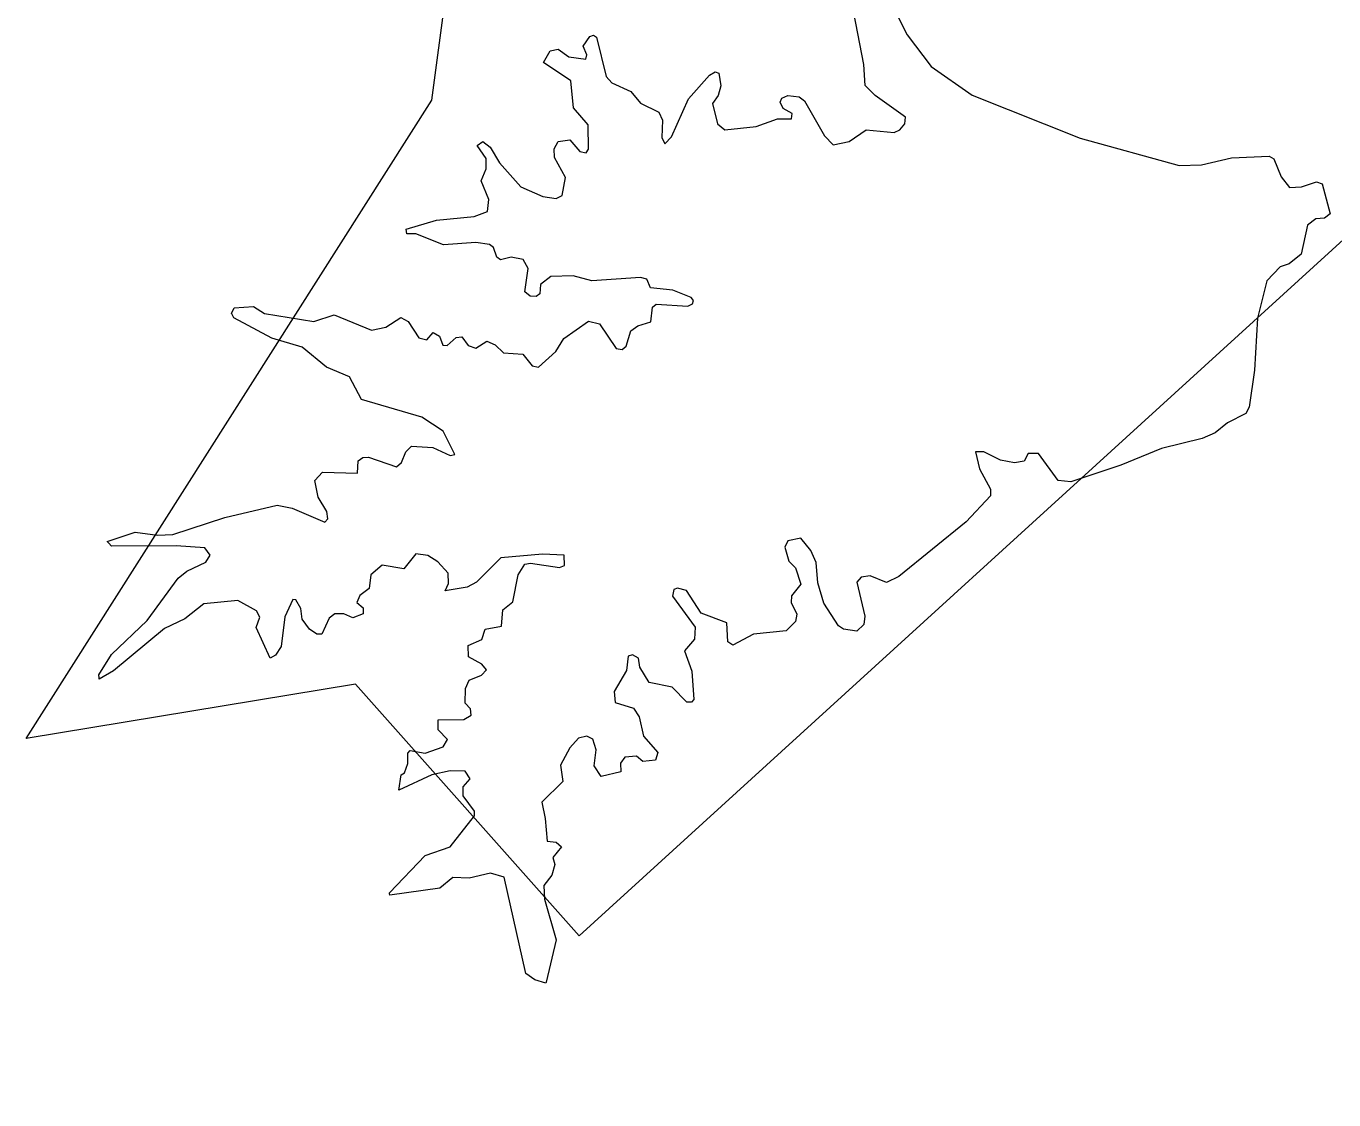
# Model space of a CAD drawing. Extents: x 553962 to 842807, y 8883888 to 9032388.
# Drawn here: x 798790 to 799608, y 9016604 to 9017276 of the extents above; entities that cross this region are included whole.
import ezdxf

# ---------------------------------------------------------------- set-up
doc = ezdxf.new("R2010")
doc.units = 0
doc.header["$LTSCALE"] = 200
doc.layers.add('25', color=7, linetype='Continuous', lineweight=13)
doc.layers.add('8', color=7, linetype='Continuous', lineweight=13)

msp = doc.modelspace()

# ---------------------------------------------------------------- linework, layer by layer
at = {"layer": '25'}
for points in [[(799327.4, 9017298.1), (799341.2, 9017270.1), (799356.3, 9017250.3), (799382, 9017232.4), (799449.5, 9017205.5), (799511.5, 9017188.3), (799525.6, 9017188.7), (799544.3, 9017193.1), (799567.9, 9017194.2), (799570.8, 9017192.5), (799575.3, 9017181.2), (799580.6, 9017174.7), (799588.1, 9017175.1), (799597.4, 9017178.2), (799601.1, 9017176.9), (799606.1, 9017158.1), (799602.5, 9017155.5), (799597, 9017154.9), (799591.9, 9017151.1), (799587.8, 9017132.8), (799580.4, 9017126.9), (799574.7, 9017124.9), (799566.4, 9017116.2), (799560.5, 9017092.9), (799558.7, 9017060.2), (799555.3, 9017037.2), (799553.2, 9017033.2), (799541.7, 9017027.2), (799534.1, 9017021.1), (799526, 9017017.5)], [(799327.4, 9017298.1), (799341.2, 9017270.1), (799356.3, 9017250.3), (799382, 9017232.4), (799449.5, 9017205.5), (799511.5, 9017188.3), (799525.6, 9017188.7), (799544.3, 9017193.1), (799567.9, 9017194.2), (799570.8, 9017192.5), (799575.3, 9017181.2), (799580.6, 9017174.7), (799588.1, 9017175.1), (799597.4, 9017178.2), (799601.1, 9017176.9), (799606.1, 9017158.1), (799602.5, 9017155.5), (799597, 9017154.9), (799591.9, 9017151.1), (799587.8, 9017132.8), (799580.4, 9017126.9), (799574.7, 9017124.9), (799566.4, 9017116.2), (799560.5, 9017092.9), (799558.7, 9017060.2), (799555.3, 9017037.2), (799553.2, 9017033.2), (799541.7, 9017027.2), (799534.1, 9017021.1), (799526, 9017017.5)], [(799138.6, 9017263), (799142.6, 9017269.2), (799144.9, 9017270), (799146.8, 9017268.8), (799153, 9017244.1), (799156.4, 9017240.1), (799168.3, 9017234.6), (799174.3, 9017227.3), (799185.8, 9017221.8), (799188.2, 9017216.7), (799187.8, 9017205.9), (799189.6, 9017201.9), (799193.8, 9017206.3), (799204.4, 9017230.1), (799217.6, 9017245), (799221.2, 9017247.1), (799223.5, 9017246.2), (799224.6, 9017238.2), (799223.1, 9017232.2), (799219.5, 9017227.1), (799219.5, 9017227.1), (799222.5, 9017214.4), (799227.1, 9017210.8), (799246.8, 9017212.7), (799260.1, 9017217.6), (799269, 9017217.6), (799269.4, 9017221), (799263.7, 9017224), (799261.8, 9017228), (799262.8, 9017230.5), (799266.7, 9017232.2), (799273.8, 9017231.4), (799277.1, 9017228.8), (799289.6, 9017206.9), (799294.9, 9017201.4), (799304.9, 9017203.5), (799315.7, 9017210.6), (799333.1, 9017209.1), (799336.8, 9017210.6), (799339.9, 9017214.4), (799340.2, 9017218.6), (799321.2, 9017232.2), (799315.1, 9017238.4), (799314.2, 9017251.7), (799306.6, 9017290.4)], [(799138.6, 9017263), (799142.6, 9017269.2), (799144.9, 9017270), (799146.8, 9017268.8), (799153, 9017244.1), (799156.4, 9017240.1), (799168.3, 9017234.6), (799174.3, 9017227.3), (799185.8, 9017221.8), (799188.2, 9017216.7), (799187.8, 9017205.9), (799189.6, 9017201.9), (799193.8, 9017206.3), (799204.4, 9017230.1), (799217.6, 9017245), (799221.2, 9017247.1), (799223.5, 9017246.2), (799224.6, 9017238.2), (799223.1, 9017232.2), (799219.5, 9017227.1), (799219.5, 9017227.1), (799222.5, 9017214.4), (799227.1, 9017210.8), (799246.8, 9017212.7), (799260.1, 9017217.6), (799269, 9017217.6), (799269.4, 9017221), (799263.7, 9017224), (799261.8, 9017228), (799262.8, 9017230.5), (799266.7, 9017232.2), (799273.8, 9017231.4), (799277.1, 9017228.8), (799289.6, 9017206.9), (799294.9, 9017201.4), (799304.9, 9017203.5), (799315.7, 9017210.6), (799333.1, 9017209.1), (799336.8, 9017210.6), (799339.9, 9017214.4), (799340.2, 9017218.6), (799321.2, 9017232.2), (799315.1, 9017238.4), (799314.2, 9017251.7), (799306.6, 9017290.4)], [(798918.6, 9017095.6), (798918.5, 9017095.8), (798920, 9017099.2), (798932.2, 9017100.2), (798939, 9017095.8), (798969.9, 9017090.8), (798982.7, 9017095), (799006, 9017085.2), (799015.1, 9017087.1), (799024.3, 9017093.3), (799029, 9017090.7), (799035.7, 9017080.6), (799040.6, 9017079.3), (799044.7, 9017083.9), (799048.7, 9017081.6), (799050.7, 9017075.9), (799053.4, 9017075.7), (799059.1, 9017080.8), (799062.6, 9017081.2), (799062.6, 9017081.2), (799066.5, 9017075.7), (799071.4, 9017074), (799078.2, 9017078.4), (799083.5, 9017076.1), (799088.6, 9017071.2), (799100.7, 9017070.2), (799106.5, 9017062.9), (799110.6, 9017062.1), (799121.4, 9017071.9), (799126.5, 9017080.1), (799141.9, 9017090.9), (799148.8, 9017089.2), (799159.2, 9017073.8), (799163, 9017073.3), (799165.5, 9017075.2), (799168.3, 9017084.8), (799172.8, 9017088), (799180.8, 9017090.6), (799181.9, 9017099.6), (799184.2, 9017101.6), (799204, 9017100.3), (799207, 9017101.8), (799207.6, 9017103.9), (799206.1, 9017105.8), (799194.6, 9017110.3), (799180.6, 9017111.8), (799178.3, 9017117.3), (799174.3, 9017118.3), (799144, 9017116.2), (799132.2, 9017119.4), (799118.2, 9017118.8), (799111.8, 9017113.9), (799111.3, 9017108), (799109.2, 9017106.3), (799105.4, 9017106.5), (799102, 9017109.3), (799104.2, 9017124), (799100.9, 9017129.6), (799093.5, 9017130.9), (799086.7, 9017129.4), (799084.4, 9017130.9), (799082.5, 9017137.1), (799079.9, 9017139), (799071.4, 9017140.2), (799051.1, 9017138.8), (799033.8, 9017145.5), (799028.1, 9017145.6), (799027.7, 9017148.5), (799046.8, 9017154.2), (799070.2, 9017156.4), (799078.6, 9017159.6), (799079.5, 9017167), (799074.6, 9017178.7), (799077.9, 9017186.3), (799077.8, 9017192.7), (799072.1, 9017200.8), (799075.7, 9017203.3), (799080.4, 9017199.9), (799086.1, 9017190.1), (799099.5, 9017175.1), (799113.3, 9017168.9), (799121.6, 9017167.7), (799125.4, 9017169.5), (799127.5, 9017180.8), (799120.5, 9017193.3), (799120.3, 9017198.8), (799122.9, 9017203.5), (799130.1, 9017204.4), (799136.5, 9017197.2), (799140.3, 9017196.3), (799141.8, 9017198.7), (799141.7, 9017213.8), (799132.4, 9017224.4), (799130.7, 9017241.3), (799113.7, 9017252.8), (799117.8, 9017260.1), (799122.8, 9017261.1), (799129.5, 9017256.4), (799140.2, 9017255), (799140.9, 9017257.7), (799138.6, 9017263)], [(798918.6, 9017095.6), (798918.5, 9017095.8), (798920, 9017099.2), (798932.2, 9017100.2), (798939, 9017095.8), (798969.9, 9017090.8), (798982.7, 9017095), (799006, 9017085.2), (799015.1, 9017087.1), (799024.3, 9017093.3), (799029, 9017090.7), (799035.7, 9017080.6), (799040.6, 9017079.3), (799044.7, 9017083.9), (799048.7, 9017081.6), (799050.7, 9017075.9), (799053.4, 9017075.7), (799059.1, 9017080.8), (799062.6, 9017081.2), (799062.6, 9017081.2), (799066.5, 9017075.7), (799071.4, 9017074), (799078.2, 9017078.4), (799083.5, 9017076.1), (799088.6, 9017071.2), (799100.7, 9017070.2), (799106.5, 9017062.9), (799110.6, 9017062.1), (799121.4, 9017071.9), (799126.5, 9017080.1), (799141.9, 9017090.9), (799148.8, 9017089.2), (799159.2, 9017073.8), (799163, 9017073.3), (799165.5, 9017075.2), (799168.3, 9017084.8), (799172.8, 9017088), (799180.8, 9017090.6), (799181.9, 9017099.6), (799184.2, 9017101.6), (799204, 9017100.3), (799207, 9017101.8), (799207.6, 9017103.9), (799206.1, 9017105.8), (799194.6, 9017110.3), (799180.6, 9017111.8), (799178.3, 9017117.3), (799174.3, 9017118.3), (799144, 9017116.2), (799132.2, 9017119.4), (799118.2, 9017118.8), (799111.8, 9017113.9), (799111.3, 9017108), (799109.2, 9017106.3), (799105.4, 9017106.5), (799102, 9017109.3), (799104.2, 9017124), (799100.9, 9017129.6), (799093.5, 9017130.9), (799086.7, 9017129.4), (799084.4, 9017130.9), (799082.5, 9017137.1), (799079.9, 9017139), (799071.4, 9017140.2), (799051.1, 9017138.8), (799033.8, 9017145.5), (799028.1, 9017145.6), (799027.7, 9017148.5), (799046.8, 9017154.2), (799070.2, 9017156.4), (799078.6, 9017159.6), (799079.5, 9017167), (799074.6, 9017178.7), (799077.9, 9017186.3), (799077.8, 9017192.7), (799072.1, 9017200.8), (799075.7, 9017203.3), (799080.4, 9017199.9), (799086.1, 9017190.1), (799099.5, 9017175.1), (799113.3, 9017168.9), (799121.6, 9017167.7), (799125.4, 9017169.5), (799127.5, 9017180.8), (799120.5, 9017193.3), (799120.3, 9017198.8), (799122.9, 9017203.5), (799130.1, 9017204.4), (799136.5, 9017197.2), (799140.3, 9017196.3), (799141.8, 9017198.7), (799141.7, 9017213.8), (799132.4, 9017224.4), (799130.7, 9017241.3), (799113.7, 9017252.8), (799117.8, 9017260.1), (799122.8, 9017261.1), (799129.5, 9017256.4), (799140.2, 9017255), (799140.9, 9017257.7), (799138.6, 9017263)], [(798841.7, 9016951.9), (798840.7, 9016953), (798858.1, 9016958.8), (798872.2, 9016956.9), (798881.6, 9016957.3), (798914.3, 9016968), (798947, 9016975.8), (798956.4, 9016973.9), (798976.9, 9016965.2), (798978.8, 9016967.1), (798978, 9016971.8), (798972.7, 9016980.7), (798970.6, 9016991.2), (798975.4, 9016996.4), (798997.3, 9016995.8), (798997.7, 9017003.5), (799000.6, 9017005.6), (799004.2, 9017005.8), (799021.7, 9016999.8), (799024.9, 9017002.4), (799027.5, 9017009.2), (799031.1, 9017012.6), (799044.4, 9017011.9), (799055.3, 9017006.8), (799058.2, 9017007.5), (799050.8, 9017022.1), (799037.6, 9017030.8), (798999.7, 9017041.9), (798992.2, 9017056.1), (798977.9, 9017062.1), (798962.7, 9017074.6), (798943.6, 9017080.3), (798919.8, 9017093.1), (798918.6, 9017095.6)], [(798841.7, 9016951.9), (798840.7, 9016953), (798858.1, 9016958.8), (798872.2, 9016956.9), (798881.6, 9016957.3), (798914.3, 9016968), (798947, 9016975.8), (798956.4, 9016973.9), (798976.9, 9016965.2), (798978.8, 9016967.1), (798978, 9016971.8), (798972.7, 9016980.7), (798970.6, 9016991.2), (798975.4, 9016996.4), (798997.3, 9016995.8), (798997.7, 9017003.5), (799000.6, 9017005.6), (799004.2, 9017005.8), (799021.7, 9016999.8), (799024.9, 9017002.4), (799027.5, 9017009.2), (799031.1, 9017012.6), (799044.4, 9017011.9), (799055.3, 9017006.8), (799058.2, 9017007.5), (799050.8, 9017022.1), (799037.6, 9017030.8), (798999.7, 9017041.9), (798992.2, 9017056.1), (798977.9, 9017062.1), (798962.7, 9017074.6), (798943.6, 9017080.3), (798919.8, 9017093.1), (798918.6, 9017095.6)], [(799526, 9017017.5), (799500.5, 9017011.3), (799475, 9017000.7), (799443.8, 9016990.3), (799435.9, 9016991.3), (799423.6, 9017008.1), (799417.1, 9017008.1), (799414.5, 9017003.2), (799408.4, 9017002.2), (799399.8, 9017003.9), (799389.2, 9017009.2), (799384, 9017009.2), (799386.5, 9016998.6), (799393.5, 9016985.7), (799393.4, 9016981.5), (799378.2, 9016965.3), (799336.1, 9016931.2), (799328.4, 9016927.4), (799318.1, 9016931.6), (799312.5, 9016930.6), (799309.8, 9016927.5), (799314.9, 9016906.3), (799314.2, 9016901), (799309.8, 9016896.8), (799301.5, 9016898.1), (799298.3, 9016900.2), (799289.2, 9016914.4), (799285.3, 9016927.2), (799284.3, 9016939.9), (799281.1, 9016947.3), (799274.7, 9016955), (799266.7, 9016953.5), (799264.8, 9016949.5), (799267.3, 9016940.8), (799271.5, 9016936.5), (799274.7, 9016926.4), (799269, 9016919.1), (799268.6, 9016914.8), (799272.2, 9016907.6), (799271.5, 9016903), (799265.6, 9016897), (799245.2, 9016895.1), (799232.2, 9016888.1), (799229.1, 9016890.2), (799228.4, 9016902.1), (799212.3, 9016908.1), (799203.1, 9016922.3), (799197.6, 9016923.8), (799195.3, 9016922.9), (799194.4, 9016918.7), (799208.7, 9016899.3), (799208.7, 9016899.3), (799208.2, 9016891.9), (799201.9, 9016884.6), (799206.5, 9016871.9), (799207.8, 9016854.1), (799206.3, 9016852.4), (799203.4, 9016852.4), (799194.3, 9016861.9), (799179.8, 9016864.7), (799173.9, 9016874.4), (799173.2, 9016880), (799169.4, 9016882.1), (799166.6, 9016881.3), (799165.7, 9016872.3), (799157.9, 9016859.2), (799158.5, 9016852.2), (799170, 9016848.6), (799173.6, 9016843.2), (799176.2, 9016831.1), (799185.3, 9016821), (799183.8, 9016816.1), (799175.8, 9016815.2), (799171.9, 9016818.6), (799164.5, 9016818), (799161.9, 9016814.2), (799162.1, 9016808.9), (799149.8, 9016805.9), (799145.4, 9016812.5), (799146.6, 9016822.6), (799144.5, 9016829.2), (799140.8, 9016831.2), (799135.6, 9016829.9), (799130.1, 9016823.9), (799124.4, 9016813), (799125.8, 9016802.7), (799112.7, 9016789.9), (799114.8, 9016779.7), (799115.9, 9016765.5), (799121.6, 9016764.9), (799125, 9016761.9), (799119.5, 9016755.3), (799120.7, 9016750.9), (799119, 9016744.1), (799113.9, 9016737.7), (799114.3, 9016729.2), (799121.6, 9016703.7), (799115.3, 9016677.2)], [(799526, 9017017.5), (799500.5, 9017011.3), (799475, 9017000.7), (799443.8, 9016990.3), (799435.9, 9016991.3), (799423.6, 9017008.1), (799417.1, 9017008.1), (799414.5, 9017003.2), (799408.4, 9017002.2), (799399.8, 9017003.9), (799389.2, 9017009.2), (799384, 9017009.2), (799386.5, 9016998.6), (799393.5, 9016985.7), (799393.4, 9016981.5), (799378.2, 9016965.3), (799336.1, 9016931.2), (799328.4, 9016927.4), (799318.1, 9016931.6), (799312.5, 9016930.6), (799309.8, 9016927.5), (799314.9, 9016906.3), (799314.2, 9016901), (799309.8, 9016896.8), (799301.5, 9016898.1), (799298.3, 9016900.2), (799289.2, 9016914.4), (799285.3, 9016927.2), (799284.3, 9016939.9), (799281.1, 9016947.3), (799274.7, 9016955), (799266.7, 9016953.5), (799264.8, 9016949.5), (799267.3, 9016940.8), (799271.5, 9016936.5), (799274.7, 9016926.4), (799269, 9016919.1), (799268.6, 9016914.8), (799272.2, 9016907.6), (799271.5, 9016903), (799265.6, 9016897), (799245.2, 9016895.1), (799232.2, 9016888.1), (799229.1, 9016890.2), (799228.4, 9016902.1), (799212.3, 9016908.1), (799203.1, 9016922.3), (799197.6, 9016923.8), (799195.3, 9016922.9), (799194.4, 9016918.7), (799208.7, 9016899.3), (799208.7, 9016899.3), (799208.2, 9016891.9), (799201.9, 9016884.6), (799206.5, 9016871.9), (799207.8, 9016854.1), (799206.3, 9016852.4), (799203.4, 9016852.4), (799194.3, 9016861.9), (799179.8, 9016864.7), (799173.9, 9016874.4), (799173.2, 9016880), (799169.4, 9016882.1), (799166.6, 9016881.3), (799165.7, 9016872.3), (799157.9, 9016859.2), (799158.5, 9016852.2), (799170, 9016848.6), (799173.6, 9016843.2), (799176.2, 9016831.1), (799185.3, 9016821), (799183.8, 9016816.1), (799175.8, 9016815.2), (799171.9, 9016818.6), (799164.5, 9016818), (799161.9, 9016814.2), (799162.1, 9016808.9), (799149.8, 9016805.9), (799145.4, 9016812.5), (799146.6, 9016822.6), (799144.5, 9016829.2), (799140.8, 9016831.2), (799135.6, 9016829.9), (799130.1, 9016823.9), (799124.4, 9016813), (799125.8, 9016802.7), (799112.7, 9016789.9), (799114.8, 9016779.7), (799115.9, 9016765.5), (799121.6, 9016764.9), (799125, 9016761.9), (799119.5, 9016755.3), (799120.7, 9016750.9), (799119, 9016744.1), (799113.9, 9016737.7), (799114.3, 9016729.2), (799121.6, 9016703.7), (799115.3, 9016677.2)], [(798835.6, 9016867.6), (798835.4, 9016869.6), (798843.3, 9016882.3), (798865.6, 9016903.6), (798885, 9016930), (798890.5, 9016934.4), (798902.3, 9016940.1), (798905.1, 9016944.4), (798901.8, 9016949.1), (798883.7, 9016950.3), (798843.3, 9016950.1), (798841.7, 9016951.9)], [(798835.6, 9016867.6), (798835.4, 9016869.6), (798843.3, 9016882.3), (798865.6, 9016903.6), (798885, 9016930), (798890.5, 9016934.4), (798902.3, 9016940.1), (798905.1, 9016944.4), (798901.8, 9016949.1), (798883.7, 9016950.3), (798843.3, 9016950.1), (798841.7, 9016951.9)], [(799017.4, 9016732.6), (799017.3, 9016733.1), (799039.6, 9016756.4), (799055.3, 9016761.9), (799070.6, 9016781.3), (799070.6, 9016784.2), (799063.4, 9016793.8), (799063.4, 9016799.5), (799067.8, 9016804.4), (799064.6, 9016809.3), (799055.3, 9016809.5), (799043.9, 9016807), (799023.2, 9016797.4), (799024.7, 9016806.9), (799026.6, 9016808.3), (799028.7, 9016814.1), (799028.8, 9016820.5), (799030.2, 9016822.2), (799039.7, 9016820.6), (799050.8, 9016824.4), (799053.6, 9016829.1), (799047.7, 9016835.2), (799047.7, 9016841.4), (799063.8, 9016841.6), (799068.4, 9016844.3), (799068, 9016848.2), (799064.7, 9016851.8), (799064.9, 9016860.9), (799067.2, 9016866.2), (799074.8, 9016869.4), (799078, 9016872.6), (799075.2, 9016876.2), (799066.8, 9016880.9), (799066.5, 9016888), (799075.2, 9016891.7), (799077.2, 9016898.1), (799087.4, 9016900), (799088.2, 9016910.3), (799094.4, 9016915.2), (799097.8, 9016932.2), (799102, 9016938.8), (799105.6, 9016939.5), (799123.7, 9016936.7), (799126.9, 9016938), (799126.7, 9016944.4), (799113, 9016945), (799087, 9016942.8), (799087, 9016942.8), (799071.7, 9016927.6), (799065.9, 9016924.4), (799052.1, 9016922.1), (799054.2, 9016926.8), (799054, 9016933.1), (799047.5, 9016940.3), (799041.3, 9016944.2), (799033.8, 9016945.2), (799026.2, 9016935.9), (799012.8, 9016938.2), (799005.6, 9016932.1), (799004.5, 9016923.6), (798998.8, 9016919.3), (798996.9, 9016914.9), (799000.9, 9016911.5), (799000.9, 9016907.8), (798994.3, 9016905.3), (798988.8, 9016907.8), (798983.1, 9016907.8), (798979.5, 9016905), (798975, 9016895.1), (798971.8, 9016895.1), (798967.3, 9016898.1), (798962.7, 9016904.3), (798961.8, 9016911.1), (798958.6, 9016916.5), (798956.9, 9016916.7), (798951.8, 9016905.9), (798949.5, 9016887.2), (798945.9, 9016881.9), (798942.7, 9016880), (798933.8, 9016899.1), (798936.1, 9016905.7), (798934, 9016909.7), (798922.3, 9016916.1), (798901.1, 9016914), (798889.2, 9016904.7), (798876.4, 9016898.5), (798844.6, 9016872), (798835.6, 9016866.9), (798835.6, 9016867.6)], [(799017.4, 9016732.6), (799017.3, 9016733.1), (799039.6, 9016756.4), (799055.3, 9016761.9), (799070.6, 9016781.3), (799070.6, 9016784.2), (799063.4, 9016793.8), (799063.4, 9016799.5), (799067.8, 9016804.4), (799064.6, 9016809.3), (799055.3, 9016809.5), (799043.9, 9016807), (799023.2, 9016797.4), (799024.7, 9016806.9), (799026.6, 9016808.3), (799028.7, 9016814.1), (799028.8, 9016820.5), (799030.2, 9016822.2), (799039.7, 9016820.6), (799050.8, 9016824.4), (799053.6, 9016829.1), (799047.7, 9016835.2), (799047.7, 9016841.4), (799063.8, 9016841.6), (799068.4, 9016844.3), (799068, 9016848.2), (799064.7, 9016851.8), (799064.9, 9016860.9), (799067.2, 9016866.2), (799074.8, 9016869.4), (799078, 9016872.6), (799075.2, 9016876.2), (799066.8, 9016880.9), (799066.5, 9016888), (799075.2, 9016891.7), (799077.2, 9016898.1), (799087.4, 9016900), (799088.2, 9016910.3), (799094.4, 9016915.2), (799097.8, 9016932.2), (799102, 9016938.8), (799105.6, 9016939.5), (799123.7, 9016936.7), (799126.9, 9016938), (799126.7, 9016944.4), (799113, 9016945), (799087, 9016942.8), (799087, 9016942.8), (799071.7, 9016927.6), (799065.9, 9016924.4), (799052.1, 9016922.1), (799054.2, 9016926.8), (799054, 9016933.1), (799047.5, 9016940.3), (799041.3, 9016944.2), (799033.8, 9016945.2), (799026.2, 9016935.9), (799012.8, 9016938.2), (799005.6, 9016932.1), (799004.5, 9016923.6), (798998.8, 9016919.3), (798996.9, 9016914.9), (799000.9, 9016911.5), (799000.9, 9016907.8), (798994.3, 9016905.3), (798988.8, 9016907.8), (798983.1, 9016907.8), (798979.5, 9016905), (798975, 9016895.1), (798971.8, 9016895.1), (798967.3, 9016898.1), (798962.7, 9016904.3), (798961.8, 9016911.1), (798958.6, 9016916.5), (798956.9, 9016916.7), (798951.8, 9016905.9), (798949.5, 9016887.2), (798945.9, 9016881.9), (798942.7, 9016880), (798933.8, 9016899.1), (798936.1, 9016905.7), (798934, 9016909.7), (798922.3, 9016916.1), (798901.1, 9016914), (798889.2, 9016904.7), (798876.4, 9016898.5), (798844.6, 9016872), (798835.6, 9016866.9), (798835.6, 9016867.6)], [(799115.3, 9016677.2), (799115.2, 9016676.5), (799108.2, 9016678.7), (799102.6, 9016682.7), (799089, 9016742.8), (799080.6, 9016745.3), (799067.2, 9016742.2), (799057, 9016742.6), (799048.9, 9016736), (799017.6, 9016731.7), (799017.4, 9016732.6)], [(799115.3, 9016677.2), (799115.2, 9016676.5), (799108.2, 9016678.7), (799102.6, 9016682.7), (799089, 9016742.8), (799080.6, 9016745.3), (799067.2, 9016742.2), (799057, 9016742.6), (799048.9, 9016736), (799017.6, 9016731.7), (799017.4, 9016732.6)]]:
    msp.add_lwpolyline(points, dxfattribs=at)
at = {"layer": '8'}
msp.add_lwpolyline([(807863, 9013365.6), (806375.7, 9013549.4), (805081, 9014678.6), (804206.1, 9014556), (803029.2, 9015533.3), (802153.2, 9015648.2), (800772.1, 9016890), (800150.9, 9016837.5), (799626, 9017152.6), (799136.1, 9016706.2), (798996.1, 9016863.7), (798789.9, 9016829.7), (799043.9, 9017229.2), (799176.2, 9018243.5), (799984.5, 9018661.7), (800520.4, 9019713.2), (801995.9, 9020193.7), (803643.6, 9022143.4), (803727.1, 9023006.9), (804130.8, 9023299.4), (804604.1, 9023550.1), (805264.2, 9022690.6), (805660, 9021660.8), (806914.8, 9022268.8)], dxfattribs=at)

doc.saveas('drawing.dxf')
